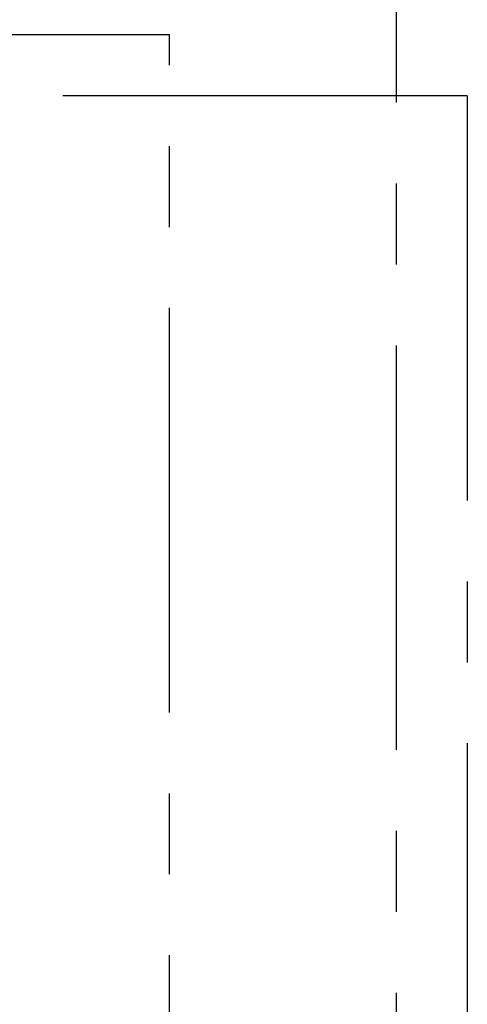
# Model space of a CAD drawing. Header units: millimetres. Extents: x 50532 to 99257, y 49161 to 61325.
# Tile 348 of 350: x 96700 to 96976, y 60391 to 60999. Entities that reach past the tile are written whole.
import ezdxf

# ---------------------------------------------------------------- set-up
doc = ezdxf.new("R2010")
doc.units = ezdxf.units.MM
doc.linetypes.add('CENTER', pattern=[2, 1.25, -0.25, 0.25, -0.25])
doc.layers.add('COLLEGAMENTI ELETTRICI', color=3, linetype='Continuous', lineweight=30)

msp = doc.modelspace()

# ---------------------------------------------------------------- linework, layer by layer
at = {"layer": 'COLLEGAMENTI ELETTRICI', "linetype": 'CENTER', "lineweight": 30, "ltscale": 200}
for p, q in [((96932.49, 59748.24, 0), (96932.49, 61014.17, 0)), ((96792.24, 60990.15, 0), (96298.31, 60990.15, 0)), ((96792.24, 59771.38, 0), (96792.24, 60990.15, 0)), ((96976.31, 60952.37, 0), (96298.34, 60952.37, 0)), ((96976.31, 60952.37, 0), (96976.31, 59836.16, 0))]:
    msp.add_line(p, q, dxfattribs=at)

doc.saveas('drawing.dxf')
